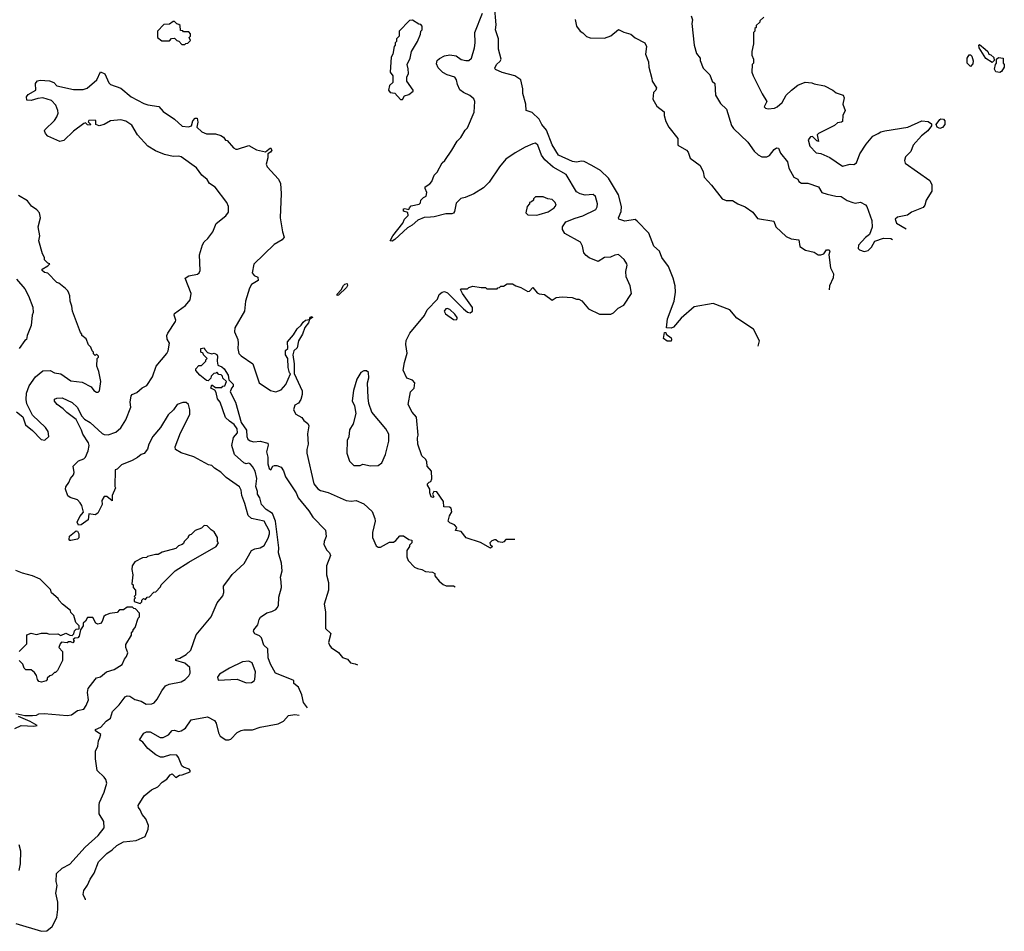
# Model space of a CAD drawing. Extents: x 2239805 to 2396427, y 665731 to 772158.
# Tile 264 of 326: x 2387004 to 2394700, y 695947 to 703075. Entities that reach past the tile are written whole.
import ezdxf

# ---------------------------------------------------------------- set-up
doc = ezdxf.new("R2010")
doc.units = 0

msp = doc.modelspace()

# ---------------------------------------------------------------- linework, layer by layer
at = {"layer": '0CON05XD'}
for points in [[(2392776.7, 700521.3), (2392785.7, 700565), (2392740, 700655), (2392610.7, 700740.7), (2392555, 700807.5), (2392425, 700855.7), (2392275, 700830.8), (2392175, 700740), (2392115, 700670), (2392095, 700662.5), (2392060, 700665), (2392068.1, 700735), (2392119.2, 700875), (2392129.2, 700945), (2392126.7, 700995), (2392110.6, 701055), (2392075.4, 701145.4), (2392023.8, 701215), (2392004, 701265), (2391961.4, 701305), (2391921.9, 701405), (2391829.7, 701499.7), (2391815, 701512), (2391735, 701500.8), (2391686.7, 701515), (2391683.8, 701525), (2391704.2, 701575.8), (2391709.2, 701615), (2391684.2, 701705), (2391607.1, 701835), (2391545, 701895.7), (2391476.2, 701935), (2391415, 701966), (2391395, 701969.2), (2391355, 701961.4), (2391325, 701967.1), (2391216.2, 702015), (2391167.3, 702097.3), (2391121.5, 702211.5), (2391086, 702255), (2391065, 702296.7), (2391009.3, 702349.3), (2390962.5, 702365), (2390959.2, 702415), (2390936.8, 702496.8), (2390937.1, 702535), (2390920, 702605), (2390875, 702636), (2390775, 702661.4), (2390722, 702685), (2390717.5, 702695), (2390730.6, 702725), (2390759.7, 702750.3), (2390766.7, 702765), (2390746.2, 702845), (2390746.2, 702925), (2390724.2, 702995), (2390727.1, 703035), (2390715.6, 703185)], [(2390874.5, 699010.6), (2390873.7, 699010), (2390805, 699010), (2390788.3, 698991.7), (2390775, 698987.5), (2390743, 698993), (2390727, 699007), (2390715, 699007.5), (2390695, 699000), (2390680, 698985), (2390681.7, 698971.7), (2390700, 698955), (2390685, 698942.5), (2390605, 698986.7), (2390495, 699022.5), (2390455, 699072.5), (2390411.7, 699081.7), (2390420, 699105), (2390402.5, 699125), (2390365, 699140), (2390353, 699153), (2390362.5, 699195), (2390383, 699227), (2390376.4, 699256.4), (2390363, 699263), (2390320, 699265), (2390317, 699307), (2390265, 699382.5), (2390240, 699385), (2390230, 699365), (2390240, 699345), (2390235, 699340), (2390220, 699345), (2390210, 699375), (2390210, 699405), (2390192.5, 699435), (2390192.5, 699445), (2390205, 699460), (2390216.4, 699463.6), (2390226.4, 699483.6), (2390222.5, 699545), (2390190, 699585), (2390186.4, 699616.4), (2390177.5, 699635), (2390146.7, 699665), (2390116.7, 699755), (2390113.3, 699805), (2390118, 699825), (2390106.4, 699966.4), (2390072.5, 700005), (2390040, 700065), (2390060, 700165), (2390087, 700193), (2390092.5, 700235), (2390075, 700257.5), (2390030.7, 700270.7), (2390002.5, 700335), (2390011.2, 700395), (2390033.9, 700466.1), (2390021.1, 700535), (2390023.8, 700566.2), (2390054.2, 700625), (2390168.8, 700761.2), (2390190, 700805), (2390269.1, 700890.9), (2390282.9, 700925), (2390305, 700944.4), (2390325, 700949.5), (2390348.2, 700938.2), (2390473.5, 700813.5), (2390505, 700788.5), (2390525, 700782.2), (2390544.4, 700795), (2390542.7, 700825), (2390464, 700935), (2390450, 700965), (2390455, 700970), (2390505, 700970), (2390515, 700980), (2390545, 700990), (2390611.7, 700981.7), (2390645, 700980), (2390655, 700970), (2390735, 700970), (2390741.7, 700978.3), (2390755, 700980), (2390765, 700990), (2390785, 700990), (2390815, 701010), (2390855, 701010), (2390883, 700993), (2390921.7, 700981.7), (2390975, 700950), (2390988.3, 700951.7), (2391015, 700980), (2391049.3, 700939.3), (2391065, 700931.2), (2391105, 700926), (2391165, 700882.5), (2391198.3, 700901.7), (2391245, 700907.5), (2391321.7, 700901.7), (2391355, 700890), (2391375, 700890), (2391397, 700877), (2391450, 700815), (2391535, 700772.5), (2391625, 700772.5), (2391645, 700782.5), (2391680.7, 700819.3), (2391726.4, 700843.6), (2391786.4, 700933.6), (2391776.2, 700995), (2391744, 701065), (2391742, 701105), (2391753.3, 701155), (2391750, 701165), (2391729.3, 701199.3), (2391685, 701238.8), (2391655, 701234), (2391621.7, 701218.3), (2391575, 701214.2), (2391525, 701183.8), (2391454.1, 701214.1), (2391431.7, 701231.7), (2391413.2, 701253.2), (2391403.1, 701303.1), (2391386.2, 701335), (2391263.9, 701403.9), (2391247.5, 701435), (2391247.5, 701455), (2391272.5, 701495), (2391345, 701524), (2391405, 701540), (2391508.3, 701591.7), (2391518.6, 701611.4), (2391519.2, 701635), (2391505, 701692.5), (2391487.5, 701707.5), (2391425, 701703.1), (2391385, 701713.1), (2391355, 701728.6), (2391275, 701864.2), (2391175, 701922.5), (2391108.6, 701978.6), (2391081.5, 702015), (2391055, 702093.3), (2391035, 702108.6), (2391015, 702105.5), (2390955, 702078.2), (2390876, 702035), (2390805, 701983.8), (2390753.3, 701925), (2390672.5, 701805), (2390629.3, 701760.7), (2390555, 701713.3), (2390486.4, 701683.6), (2390453, 701677), (2390415, 701640), (2390402.5, 701575), (2390395, 701562.5), (2390383, 701557), (2390335, 701557.5), (2390245, 701532.5), (2390215, 701530), (2390165, 701527.5), (2390115, 701506.7), (2390071.5, 701468.5), (2390035, 701446.2), (2389935, 701356.2), (2389915, 701343.8), (2389900, 701345), (2389920, 701385), (2390000, 701485), (2390012.5, 701515), (2390040, 701545), (2390038.3, 701568.3), (2390005, 701577.5), (2390003.8, 701595), (2390015, 701598.8), (2390045, 701590), (2390050, 701605), (2390065, 701620), (2390127, 701633), (2390137, 701643), (2390140, 701665), (2390160, 701685), (2390180, 701695), (2390187.5, 701725), (2390172.5, 701755), (2390173, 701767), (2390209.3, 701790.7), (2390225, 701810), (2390245, 701860), (2390267, 701883), (2390307.5, 701955), (2390327.5, 701975), (2390382.5, 702055), (2390423.9, 702126.1), (2390452.5, 702155), (2390485, 702210), (2390505, 702230), (2390557, 702353), (2390562.5, 702435), (2390552.5, 702455), (2390522, 702482), (2390472.5, 702505), (2390445, 702526.7), (2390425, 702567.5), (2390419.2, 702605), (2390404.5, 702624.5), (2390345, 702644.3), (2390312.3, 702662.3), (2390275, 702697.5), (2390260.7, 702730.7), (2390267.5, 702755), (2390285, 702772.5), (2390325, 702792.5), (2390365, 702800), (2390415, 702793.3), (2390454.4, 702764.4), (2390490, 702755), (2390515, 702755.8), (2390535, 702773.8), (2390559.4, 702855), (2390564.2, 702895), (2390561.2, 702975), (2390620.8, 703125)], [(2392252.5, 703105), (2392262.5, 703075), (2392257.5, 703045), (2392276.7, 702875), (2392295, 702810), (2392322.5, 702775), (2392322.5, 702755), (2392347.5, 702695), (2392397.5, 702645), (2392417.5, 702595), (2392437.5, 702575), (2392442.5, 702485), (2392480.7, 702420.7), (2392527.5, 702375), (2392567.7, 702247.7), (2392584.1, 702224.1), (2392695, 702117.5), (2392745, 702047.5), (2392777, 702017), (2392805, 702002.5), (2392843, 702003), (2392865, 702012.5), (2392900.7, 702059.3), (2392918.3, 702071.7), (2392935, 702070), (2392951.7, 702031.7), (2393005, 701962.5), (2393016, 701915), (2393055, 701842.5), (2393085, 701827.5), (2393095, 701810), (2393115, 701797.5), (2393165, 701796), (2393248.3, 701768.3), (2393273.3, 701725), (2393315, 701710), (2393383.9, 701693.9), (2393425, 701691.9), (2393470.7, 701660.7), (2393515, 701644.4), (2393535, 701641.4), (2393575, 701648.1), (2393615, 701628.1), (2393626.5, 701615), (2393665.5, 701505), (2393668, 701452), (2393645.6, 701394.4), (2393615, 701371.2), (2393559.3, 701310.7), (2393557, 701287), (2393567.5, 701275), (2393605, 701262.5), (2393635, 701270), (2393662.9, 701295), (2393687.5, 701342.5), (2393755, 701367.8), (2393812.9, 701362.9), (2393827, 701355.5)], [(2392820, 703095), (2392790, 703065), (2392790, 703055), (2392761.7, 703028.3), (2392760, 703015), (2392750, 703005), (2392750, 702985), (2392740, 702975), (2392740, 702885), (2392726.7, 702825), (2392727, 702797), (2392740, 702765), (2392740, 702735), (2392730, 702725), (2392727.5, 702665), (2392736, 702635), (2392808.5, 702495), (2392844.2, 702435), (2392823.3, 702393.3), (2392833, 702383), (2392855, 702377.5), (2392905, 702383.3), (2392925, 702392.5), (2392963, 702427), (2392994.1, 702485.9), (2393036.1, 702523.9), (2393085, 702563.8), (2393143.9, 702586.1), (2393195, 702582.5), (2393213.6, 702573.6), (2393295, 702557.5), (2393360, 702525), (2393385, 702502.5), (2393440, 702485), (2393447.5, 702465), (2393437.5, 702415), (2393456.7, 702365), (2393437.5, 702325), (2393435, 702280), (2393427, 702273), (2393395, 702267.5), (2393373.6, 702246.4), (2393247.5, 702185), (2393237.5, 702175), (2393247.5, 702122.5), (2393235, 702127.5), (2393201.7, 702161.7), (2393185, 702160), (2393167.5, 702135), (2393180, 702085), (2393230, 702035), (2393265, 702027.5), (2393336.1, 701996.1), (2393435, 701928.8), (2393494.1, 701945.9), (2393525, 701943.8), (2393543.9, 701956.1), (2393571.4, 702025), (2393619.5, 702100.5), (2393672.5, 702165), (2393714, 702186), (2393735, 702198.8), (2393765, 702206.2), (2393945, 702234), (2394055, 702283.3), (2394105, 702280), (2394131.7, 702261.7), (2394130, 702245), (2394102.5, 702205), (2394052.3, 702167.7), (2393986.4, 702093.6), (2393970, 702045), (2393928.3, 702001.7), (2393919.2, 701975), (2393925, 701953.8), (2394117.4, 701817.4), (2394134.3, 701784.3), (2394133.8, 701735), (2394088.6, 701665), (2394078.6, 701625), (2394065, 701607.5), (2393975, 701568.9), (2393944, 701546), (2393865, 701531.2), (2393846.7, 701515), (2393857.5, 701485), (2393931.9, 701438.8)], [(2388295, 702880), (2388301.7, 702888.3), (2388318.3, 702891.7), (2388338.3, 702911.7), (2388330, 702935), (2388340, 702945), (2388340, 702965), (2388325, 702980), (2388285, 702980), (2388278.3, 702988.3), (2388261.7, 702991.7), (2388258.3, 703028.3), (2388248.3, 703038.3), (2388231.7, 703041.7), (2388215, 703060), (2388205, 703060), (2388175, 703040), (2388131.7, 703038.3), (2388080, 702985), (2388080, 702935), (2388115, 702910), (2388175, 702910), (2388191.7, 702928.3), (2388215, 702930), (2388231.7, 702911.7), (2388248.3, 702908.3), (2388271.7, 702881.7), (2388295, 702880)], [(2389995, 702450), (2390011.7, 702478.3), (2390045, 702490), (2390080, 702515), (2390080, 702525), (2390030, 702595), (2390030, 702625), (2390042.5, 702655), (2390041.7, 702691.7), (2390032.5, 702725), (2390056.7, 702775), (2390067.5, 702825), (2390112.5, 702905), (2390137, 702963), (2390140, 702985), (2390150, 702995), (2390150, 703025), (2390138.3, 703038.3), (2390125, 703040), (2390075, 703070), (2390051.7, 703068.3), (2389970, 702985), (2389970, 702945), (2389950, 702925), (2389950, 702905), (2389940, 702895), (2389940, 702875), (2389930, 702865), (2389920, 702805), (2389908.3, 702781.7), (2389900, 702665), (2389920, 702635), (2389920, 702585), (2389895, 702560), (2389887.5, 702525), (2389900, 702505), (2389935, 702500), (2389981.7, 702451.7), (2389995, 702450)], [(2391346.4, 703076.4), (2391356.7, 703025), (2391384.1, 702984.1), (2391405, 702972.5), (2391433.9, 702943.9), (2391463.9, 702933.9), (2391575, 702930), (2391625, 702950), (2391685, 702997.5), (2391725, 702977.5), (2391780.7, 702960.7), (2391815, 702932.5), (2391890, 702895), (2391903.3, 702865), (2391896.2, 702805), (2391918.8, 702745), (2391921.2, 702705), (2391946.2, 702615), (2391946.7, 702595), (2391981.7, 702541.7), (2391977.5, 702525), (2391957.5, 702505), (2391953.9, 702453.9), (2391985, 702400), (2392042.5, 702355), (2392042.5, 702325), (2392055, 702280), (2392077.5, 702235), (2392147.5, 702145), (2392147.5, 702095), (2392216.7, 702055), (2392229.5, 702039.5), (2392245, 701992.5), (2392322.5, 701935), (2392346.2, 701885), (2392353.9, 701843.9), (2392412.3, 701782.3), (2392493.8, 701675), (2392525, 701661.2), (2392575, 701660), (2392617.5, 701635), (2392675, 701612), (2392735, 701568.8), (2392770.5, 701520.5), (2392898.3, 701498.3), (2392913.3, 701455), (2392995, 701380.8), (2393035, 701362.5), (2393095, 701352.5), (2393101.7, 701301.7), (2393145, 701273.8), (2393215, 701257.5), (2393245, 701237.5), (2393265, 701237.5), (2393290, 701245), (2393310, 701275), (2393330, 701275), (2393336.2, 701266.2), (2393328.8, 701235), (2393341.9, 701135), (2393365, 701086.7), (2393362.4, 701057.6), (2393334.3, 700995), (2393331.9, 700962.3)], [(2394605, 702740), (2394555, 702772.5), (2394502.5, 702855), (2394500, 702875), (2394505, 702880), (2394550, 702845), (2394570, 702825), (2394580, 702805), (2394595, 702800), (2394618.3, 702778.3), (2394620, 702755), (2394605, 702740)], [(2394435, 702710), (2394410, 702735), (2394410, 702775), (2394425, 702800), (2394435, 702800), (2394445, 702790), (2394457, 702753), (2394455, 702730), (2394435, 702710)], [(2394665, 702662.5), (2394635, 702667.5), (2394623, 702687), (2394630, 702725), (2394640, 702735), (2394640, 702765), (2394655, 702780), (2394690, 702775), (2394690, 702735), (2394700, 702725), (2394700, 702705), (2394679.3, 702670.7), (2394665, 702662.5)], [(2386975, 696008.8), (2387175, 695946.7), (2387215, 695950), (2387256.7, 695985), (2387293.3, 696055), (2387303, 696117), (2387303.3, 696175), (2387286.7, 696245), (2387297.5, 696305), (2387290, 696335), (2387291.7, 696398.3), (2387335, 696440), (2387395, 696472.5), (2387515.8, 696604.2), (2387618.8, 696695), (2387664, 696756), (2387661.2, 696805), (2387626.2, 696865), (2387626, 696935), (2387628, 696955), (2387665.5, 697034.5), (2387685.8, 697105.8), (2387678, 697135), (2387665, 697153.3), (2387610, 697205), (2387596.2, 697295), (2387596.2, 697355), (2387616, 697395), (2387620, 697435), (2387629.3, 697459.3), (2387638.8, 697485), (2387597.5, 697515), (2387597.5, 697525), (2387638.3, 697541.7), (2387681.3, 697588.7), (2387715, 697613.8), (2387729.2, 697665), (2387782.4, 697717.6), (2387829.7, 697780.3), (2387843.1, 697786.9), (2387865, 697785.7), (2387905, 697759.2), (2387953.8, 697745), (2387992.6, 697722.6), (2388035.7, 697724.3), (2388055, 697733.8), (2388079.1, 697760.9), (2388115, 697827.5), (2388145, 697866.7), (2388171.7, 697878.3), (2388265, 697896.7), (2388296.7, 697915), (2388326.4, 697943.6), (2388337.5, 697965), (2388335, 698010), (2388295, 698042.5), (2388225, 698063.3), (2388223.3, 698075), (2388255, 698082.5), (2388305, 698111.2), (2388342.5, 698145), (2388382.5, 698265), (2388500, 698405), (2388547.5, 698515), (2388590.7, 698569.3), (2388600, 698595), (2388596.7, 698645), (2388631.2, 698688.8), (2388665, 698737.5), (2388758.3, 698821.7), (2388816.7, 698925), (2388843, 698937), (2388885, 698944), (2388915, 698963.8), (2388945, 699020), (2388956.5, 699055), (2388956.5, 699075), (2388915, 699152.5), (2388815, 699175.8), (2388789.1, 699199.1), (2388765, 699292.5), (2388740.6, 699355), (2388734.2, 699395), (2388721.2, 699421.2), (2388617.5, 699495), (2388576.4, 699536.4), (2388527, 699567), (2388505, 699590), (2388480, 699595), (2388365, 699656.7), (2388265, 699687.5), (2388222.5, 699715), (2388220, 699735), (2388260, 699845), (2388333, 699987), (2388333.3, 700025), (2388322.5, 700065), (2388305, 700082.5), (2388279.3, 700080.7), (2388235, 700066.7), (2388206.7, 700025), (2388163.8, 699985), (2388103.8, 699885), (2388043.8, 699815), (2388013.3, 699755), (2388002.5, 699717.5), (2387976.4, 699683.6), (2387952.5, 699675), (2387925, 699651.2), (2387882.7, 699627.3), (2387800, 699595), (2387765, 699560), (2387750, 699555), (2387747.5, 699425), (2387752.5, 699415), (2387727.5, 699355), (2387727, 699313), (2387686.2, 699346.2), (2387664.2, 699345.8), (2387646.7, 699315), (2387647.5, 699285), (2387614.1, 699215.9), (2387595, 699203.8), (2387545, 699210), (2387540, 699165), (2387485.7, 699124.3), (2387465, 699121.2), (2387453.1, 699145), (2387475, 699191.2), (2387503.3, 699225), (2387490, 699275), (2387477.8, 699297.8), (2387455, 699320), (2387398.3, 699338.3), (2387380.7, 699350.7), (2387361.2, 699405), (2387365, 699422.5), (2387388, 699455), (2387401.7, 699488.3), (2387423.6, 699516.4), (2387428.8, 699535), (2387422, 699585), (2387442.5, 699605), (2387465, 699626.7), (2387505, 699641.2), (2387518, 699655), (2387538.8, 699705), (2387547.5, 699745), (2387542.5, 699765), (2387496.7, 699835), (2387488, 699865), (2387445, 699947.5), (2387373.2, 700003.2), (2387345, 700033.3), (2387296.7, 700065), (2387275, 700092.5), (2387275, 700107.5), (2387293.9, 700116.1), (2387335, 700118), (2387415, 700082.9), (2387454.2, 700045), (2387490, 699975), (2387510.9, 699950.9), (2387556.2, 699925), (2387648.3, 699838.3), (2387665, 699830.6), (2387695, 699830), (2387755, 699850.9), (2387795, 699884.2), (2387832.7, 699945), (2387872.5, 700045), (2387868, 700085), (2387876.2, 700135), (2387883.8, 700145), (2387919.8, 700160.2), (2387962.7, 700197.3), (2387997.5, 700215), (2388042.5, 700282.5), (2388070, 700365), (2388154.1, 700465.9), (2388163.8, 700485), (2388175.8, 700545), (2388156.8, 700576.8), (2388154.4, 700605), (2388161.4, 700625), (2388221.4, 700715), (2388224.3, 700725), (2388211.5, 700765), (2388213.1, 700776.9), (2388300.9, 700839.1), (2388336.9, 700885), (2388344.4, 700935), (2388298.8, 701055), (2388325, 701072.5), (2388394.6, 701085.4), (2388408.1, 701095), (2388414.5, 701115), (2388410, 701235), (2388432.5, 701315), (2388445, 701338.8), (2388475, 701363.8), (2388514.2, 701415), (2388539.7, 701480.3), (2388615, 701540), (2388635, 701570), (2388636.7, 701615), (2388622.5, 701645), (2388532.5, 701765), (2388486.7, 701795), (2388468.8, 701825), (2388428.8, 701858.8), (2388385.5, 701915.5), (2388265, 702002.5), (2388245, 702008.1), (2388204.1, 702004.1), (2388135, 702021.2), (2388065, 702048.6), (2388005.7, 702085.7), (2387924.3, 702174.3), (2387880.3, 702250.3), (2387835, 702281.4), (2387795, 702292), (2387715, 702283.8), (2387665, 702254.4), (2387625, 702246.2), (2387600, 702255), (2387600, 702285), (2387595, 702290), (2387545, 702287.5), (2387540, 702275), (2387558.3, 702258.3), (2387555, 702250), (2387535, 702252.5), (2387517.5, 702267.5), (2387505, 702262.5), (2387425.8, 702204.2), (2387350.3, 702129.7), (2387318.8, 702121.2), (2387225, 702164), (2387205, 702186.2), (2387197.5, 702205), (2387200.8, 702215), (2387275, 702287.5), (2387294.5, 702315.5), (2387304.2, 702345), (2387302, 702365), (2387285.7, 702405.7), (2387252.7, 702442.7), (2387185, 702464), (2387145, 702460), (2387095, 702443.8), (2387060, 702445), (2387058.3, 702471.7), (2387070.7, 702489.3), (2387130, 702525), (2387127.5, 702575), (2387132.5, 702585), (2387143.9, 702596.1), (2387165, 702603.3), (2387236.1, 702596.1), (2387270, 702585), (2387295, 702557.5), (2387425, 702528.8), (2387500.7, 702529.3), (2387530.7, 702539.3), (2387605.9, 702604.1), (2387635, 702666.7), (2387670.5, 702650.5), (2387701.7, 702581.7), (2387715, 702567.5), (2387795, 702540), (2387875, 702472.5), (2387975, 702420), (2388005, 702408.8), (2388092.5, 702395), (2388126.1, 702356.1), (2388215, 702296.2), (2388275, 702242), (2388323.9, 702236.1), (2388346.2, 702243.8), (2388357.5, 702285), (2388375, 702303.8), (2388392.5, 702305), (2388396.2, 702273.8), (2388390, 702235), (2388427, 702197), (2388463, 702183), (2388535, 702182.5), (2388575, 702170), (2388596.4, 702156.4), (2388613.6, 702133.6), (2388625, 702130), (2388675, 702072.5), (2388693.6, 702063.6), (2388707, 702063), (2388795, 702092.5), (2388855, 702057.5), (2388925, 702042.5), (2388965, 702073.3), (2388973.8, 702055), (2388965, 702040), (2388943, 702027), (2388943.8, 701995), (2388930, 701945), (2388937.5, 701925), (2389027.3, 701827.3), (2389043.6, 701793.6), (2389048.8, 701715), (2389040, 701525), (2389057.5, 701415), (2389072.5, 701375), (2389056.1, 701353.9), (2388994.1, 701315.9), (2388835, 701162.5), (2388820, 701095), (2388835.9, 701075.9), (2388865, 701062.5), (2388868, 701035), (2388816.7, 701003.3), (2388800, 700975), (2388770, 700875), (2388762, 700795), (2388686.9, 700665)], [(2394195, 702223.8), (2394174.1, 702234.1), (2394166.7, 702255), (2394195, 702293.8), (2394205, 702298.8), (2394225, 702296.7), (2394234.2, 702284.2), (2394235.8, 702255), (2394217.9, 702232.1), (2394195, 702223.8)], [(2387387, 700937), (2387380, 700955), (2387363, 700973), (2387310, 701015), (2387295, 701020), (2387225, 701092.5), (2387198.3, 701098.3), (2387180, 701115), (2387180, 701125), (2387225, 701150), (2387240, 701165), (2387225, 701170), (2387198.3, 701198.3), (2387197.5, 701215), (2387182.5, 701245), (2387152.5, 701345), (2387162.5, 701385), (2387147.5, 701455), (2387167.5, 701525), (2387160, 701565), (2387138.3, 701588.3), (2387097, 701617), (2387065, 701657.5), (2386995, 701700)], [(2391045, 701547.5), (2391065, 701552.5), (2391135, 701573.3), (2391182.5, 701605), (2391196.7, 701625), (2391190, 701645), (2391165, 701670), (2391133, 701673), (2391095, 701690), (2391035, 701690), (2391020, 701675), (2391020, 701665), (2391005, 701650), (2390990, 701645), (2390990, 701635), (2390970, 701615), (2390960, 701565), (2390975, 701550), (2391045, 701547.5)], [(2386980, 701045), (2387045, 700970), (2387073.3, 700915), (2387107, 700827), (2387110, 700785), (2387102.5, 700765), (2387093.3, 700685), (2387062.5, 700605), (2387057.5, 700575), (2387043.6, 700566.4), (2387000, 700505)], [(2386978.3, 700008.3), (2387029.3, 699969.3), (2387048.3, 699908.3), (2387103.9, 699863.9), (2387171.7, 699791.7), (2387201.7, 699788.3), (2387232.5, 699815), (2387226.7, 699855), (2387206.7, 699885), (2387103.9, 699983.9), (2387061.2, 700071.2), (2387053.9, 700106.1), (2387056.2, 700155), (2387078.8, 700211.2), (2387128.8, 700281.2), (2387185, 700330), (2387241.7, 700331.7), (2387275, 700312.5), (2387325, 700306.7), (2387405, 700251.1), (2387491.7, 700241.7), (2387563, 700203), (2387583.3, 700175), (2387605, 700163.3), (2387617, 700163), (2387627, 700173), (2387638, 700245), (2387622.5, 700325), (2387607.5, 700365), (2387610, 700425), (2387620, 700435), (2387620, 700445), (2387605, 700460), (2387595, 700450), (2387581.7, 700461.7), (2387580, 700475), (2387570, 700485), (2387560, 700515), (2387543, 700533), (2387525, 700580), (2387490, 700605), (2387490, 700615), (2387478.3, 700628.3), (2387417.5, 700795), (2387412.5, 700835), (2387397.5, 700875), (2387396.4, 700916.4), (2387387, 700937)], [(2389485, 700917.5), (2389485, 700930), (2389516.2, 700963.8), (2389533.8, 700996.2), (2389545, 701007.5), (2389562.5, 701012.5), (2389566, 700996), (2389559.8, 700980.2), (2389495, 700920), (2389485, 700917.5)], [(2390415, 700727.1), (2390422.9, 700735), (2390422.5, 700745), (2390405, 700771.8), (2390365, 700808.9), (2390345, 700817.3), (2390334, 700815), (2390322.9, 700795), (2390332.5, 700775), (2390395, 700729.4), (2390415, 700727.1)], [(2388686.9, 700665), (2388683.7, 700633.7), (2388708, 700575), (2388712.9, 700545), (2388710, 700505), (2388718.1, 700465), (2388735, 700446.9), (2388825.7, 700385), (2388876.2, 700235), (2388964.3, 700174.3), (2389006.1, 700163.9), (2389048.3, 700181.7), (2389085, 700222.5), (2389120, 700305), (2389113, 700313), (2389103.3, 700355), (2389100, 700425), (2389082.5, 700455), (2389083, 700487), (2389100, 700505), (2389097.5, 700555), (2389145, 700610), (2389172, 700658), (2389205, 700686.7), (2389219.2, 700710.8), (2389237.5, 700725), (2389270, 700730), (2389275, 700750), (2389290, 700755), (2389292.5, 700745), (2389270, 700730), (2389261.2, 700705), (2389232.5, 700667.5), (2389214, 700616), (2389182.5, 700565), (2389171.7, 700508.3), (2389146.7, 700485), (2389140, 700455), (2389148.8, 700385), (2389148.3, 700308.3), (2389196.7, 700206.7), (2389213, 700173), (2389213.3, 700145), (2389202.5, 700105), (2389183, 700077), (2389155, 700060), (2389143.3, 700025), (2389161.7, 699991.7), (2389210, 699965), (2389225, 699940), (2389256.4, 699916.4), (2389265, 699900), (2389253, 699837), (2389259.2, 699755), (2389248.8, 699715), (2389248.8, 699685), (2389302, 699445), (2389335, 699406.7), (2389354.1, 699394.1), (2389415, 699378.8), (2389556.1, 699316.1), (2389595, 699310.8), (2389635, 699315.8), (2389695, 699290), (2389758.8, 699228.8), (2389780, 699175), (2389783.3, 699155), (2389762.5, 699065), (2389762.5, 699025), (2389791.7, 698961.7), (2389805, 698950), (2389825, 698950), (2389895, 698990), (2389925, 698990), (2389945, 699002.5), (2389975, 699040), (2390005, 699040), (2390045, 699010), (2390070, 699005), (2390070, 698985), (2390050, 698965), (2390050, 698955), (2390030, 698925), (2390030, 698875), (2390040, 698845), (2390090, 698795), (2390113, 698783), (2390147, 698777), (2390175, 698760), (2390230, 698755), (2390250, 698745), (2390250, 698725), (2390282.5, 698685), (2390315, 698657.5), (2390337, 698647), (2390395, 698648.8), (2390407.2, 698639.5)], [(2392095, 700560), (2392065, 700562.5), (2392035, 700582.5), (2392045, 700630), (2392055, 700630), (2392057.5, 700615), (2392095, 700587.5), (2392100, 700575), (2392095, 700560)], [(2389253.5, 697693), (2389223.3, 697735), (2389209.2, 697795), (2389183.8, 697855), (2389147.5, 697885), (2389146.7, 697905), (2389140.7, 697910.7), (2389003.8, 697965), (2388964.2, 698035), (2388945.8, 698085), (2388944.2, 698154.2), (2388913.3, 698185), (2388895, 698242.5), (2388877.7, 698257.7), (2388841.7, 698271.7), (2388830.7, 698290.7), (2388833.3, 698305), (2388865.9, 698344.1), (2388875.9, 698384.1), (2388887.3, 698402.7), (2388935, 698437.5), (2388975, 698447.5), (2389005, 698462.5), (2389016.7, 698475), (2389026, 698495), (2389030.7, 698559.3), (2389050.8, 698635), (2389049.1, 698679.1), (2389043.5, 698715), (2389055.6, 698765), (2389051.1, 698825), (2389027.5, 698905), (2389030.8, 698945), (2389003.8, 699153.8), (2388979.4, 699215), (2388929.4, 699245), (2388893.3, 699285), (2388880, 699335), (2388863.3, 699365), (2388863.3, 699385), (2388850.8, 699425), (2388856.7, 699486.7), (2388843.8, 699545), (2388825, 699582.5), (2388805, 699603.3), (2388795, 699606.7), (2388775, 699601.2), (2388755, 699608.8), (2388683.3, 699675), (2388661.2, 699745), (2388675, 699807.5), (2388707.5, 699845), (2388703.8, 699875), (2388680.9, 699910.9), (2388643.3, 699935), (2388614, 699965), (2388571.2, 700085), (2388550.5, 700110.5), (2388538.8, 700158.8), (2388528.3, 700178.3), (2388497.5, 700195), (2388505, 700220), (2388535, 700200), (2388585, 700200), (2388591.7, 700208.3), (2388608.3, 700211.7), (2388620, 700245), (2388591.7, 700271.7), (2388588.3, 700288.3), (2388578.3, 700298.3), (2388561.7, 700301.7), (2388545, 700320), (2388538.3, 700311.7), (2388521.7, 700308.3), (2388501.7, 700288.3), (2388498.3, 700271.7), (2388478.3, 700251.7), (2388465, 700252.5), (2388413.3, 700295), (2388381.7, 700331.7), (2388380, 700345), (2388405, 700370), (2388425, 700370), (2388460, 700405), (2388460, 700415), (2388470, 700425), (2388440, 700455), (2388438.3, 700468.3), (2388420, 700475), (2388420, 700505), (2388445, 700510), (2388450, 700495), (2388471.7, 700471.7), (2388505, 700462.5), (2388525, 700467.5), (2388545, 700457.5), (2388551.2, 700445), (2388546.7, 700405), (2388552.5, 700372.5), (2388585, 700360), (2388602.5, 700345), (2388632.5, 700295), (2388640, 700260), (2388672.5, 700225), (2388671.7, 700208.3), (2388660, 700195), (2388650, 700165), (2388690, 700085), (2388736, 699926), (2388778, 699865), (2388780, 699815), (2388786.7, 699795), (2388805, 699781.2), (2388833.9, 699773.9), (2388885, 699778), (2388942.5, 699762.5), (2388947, 699747), (2388934, 699695), (2388942.5, 699655), (2388942.7, 699602.7), (2388953.3, 699565), (2388966.1, 699553.9), (2388982.5, 699585), (2388995, 699588.8), (2389015, 699588), (2389046.7, 699575), (2389065, 699547.5), (2389081.3, 699501.3), (2389165.6, 699375), (2389180, 699335), (2389265, 699234.2), (2389294.6, 699184.6), (2389393.9, 699083.9), (2389398.8, 699035), (2389383.3, 698995), (2389380.7, 698970.7), (2389405.9, 698925.9), (2389426.2, 698905), (2389433.8, 698885), (2389401.4, 698805), (2389401.1, 698735), (2389417.8, 698675), (2389418.5, 698615), (2389384.4, 698505), (2389395.6, 698445), (2389394.4, 698315), (2389437.1, 698275), (2389418.6, 698205), (2389424.5, 698184.5), (2389439.2, 698165), (2389495, 698126.9), (2389528.3, 698088.3), (2389567.5, 698075), (2389590, 698045), (2389625, 698038.8), (2389644.1, 698030.8)], [(2389745, 699587.5), (2389805, 699590), (2389835, 699610), (2389862.5, 699675), (2389890.7, 699779.3), (2389888.8, 699835), (2389866.7, 699875), (2389757.5, 700005), (2389732.5, 700075), (2389727, 700117), (2389722.5, 700235), (2389732.5, 700275), (2389730, 700315), (2389715, 700330), (2389695, 700330), (2389670, 700315), (2389640, 700265), (2389612.5, 700175), (2389602.5, 700095), (2389620, 700055), (2389632.5, 699995), (2389610, 699915), (2389583, 699867), (2389577, 699813), (2389562.5, 699785), (2389560, 699685), (2389581.7, 699621.7), (2389615, 699590), (2389665, 699590), (2389685, 699600), (2389745, 699587.5)], [(2387945, 698510), (2387958.3, 698521.7), (2387960, 698535), (2387971.7, 698548.3), (2387988.3, 698541.7), (2388001.7, 698558.3), (2388018.3, 698561.7), (2388051.7, 698598.3), (2388068.3, 698601.7), (2388105, 698640), (2388110, 698655), (2388220, 698765), (2388326.4, 698833.6), (2388540, 698955), (2388557.5, 698985), (2388550, 698995), (2388550, 699025), (2388525, 699070), (2388500, 699085), (2388468.3, 699118.3), (2388445, 699120), (2388425, 699100), (2388375, 699080), (2388345, 699050), (2388330, 699045), (2388320, 699035), (2388320, 699025), (2388290, 698995), (2388285, 698980), (2388275, 698970), (2388245, 698960), (2388225, 698940), (2388118.3, 698911.7), (2388087, 698893), (2388065, 698892.5), (2388003, 698877), (2387995, 698870), (2387965, 698867.5), (2387903.6, 698836.4), (2387882.5, 698805), (2387880, 698775), (2387887.5, 698735), (2387880, 698665), (2387890, 698655), (2387890, 698635), (2387910, 698615), (2387910, 698575), (2387900, 698565), (2387910, 698555), (2387900, 698545), (2387900, 698525), (2387945, 698510)], [(2387395, 699002.5), (2387390, 699010), (2387393.4, 699036.6), (2387445, 699078.8), (2387455, 699076.7), (2387466, 699055), (2387466.1, 699023.9), (2387455.7, 699014.3), (2387405, 699003.3), (2387395, 699002.5)], [(2387000, 698135), (2387060, 698195), (2387060, 698265), (2387095, 698277.5), (2387135, 698267.5), (2387175, 698276.7), (2387215, 698277.5), (2387235, 698270), (2387302.5, 698272.5), (2387325, 698260), (2387365, 698277.5), (2387395, 698262.5), (2387415, 698260), (2387428.3, 698271.7), (2387433, 698297), (2387445, 698310), (2387468.3, 698311.7), (2387470, 698335), (2387441.7, 698361.7), (2387427, 698417), (2387405, 698440), (2387400, 698455), (2387340, 698505), (2387310, 698535), (2387305, 698550), (2387253.6, 698593.6), (2387245, 698620), (2387165, 698700), (2387105, 698727.5), (2387025, 698747.5), (2386975, 698767.5)], [(2386975, 697650), (2387043.3, 697633.3), (2387105, 697633.3), (2387135, 697637.5), (2387155, 697647.5), (2387195, 697650), (2387375, 697633.3), (2387409.5, 697640.5), (2387455, 697672.5), (2387505, 697683.3), (2387525, 697712.5), (2387543, 697757), (2387533.3, 697815), (2387540, 697845), (2387593.6, 697916.4), (2387605, 697927.5), (2387635, 697936.7), (2387683.9, 697976.1), (2387742.5, 697995), (2387805, 698032.5), (2387823.3, 698075), (2387840, 698095), (2387850, 698125), (2387833.3, 698165), (2387835, 698190), (2387877, 698263), (2387878.3, 698281.7), (2387890, 698295), (2387890, 698305), (2387907, 698323), (2387930, 698395), (2387940, 698405), (2387940, 698435), (2387908.3, 698468.3), (2387895, 698470), (2387885, 698480), (2387845, 698480), (2387815, 698460), (2387785, 698460), (2387765, 698440), (2387708.3, 698431.7), (2387675, 698420), (2387661.7, 698408.3), (2387648.3, 698368.3), (2387635, 698352.5), (2387615, 698347.5), (2387600, 698355), (2387575, 698400), (2387535, 698400), (2387519.3, 698370.7), (2387500, 698355), (2387500, 698335), (2387480, 698305), (2387470, 698255), (2387458.3, 698241.7), (2387435, 698240), (2387421.7, 698228.3), (2387430, 698215), (2387418.3, 698201.7), (2387405, 698210), (2387385, 698210), (2387375, 698202.5), (2387331.7, 698208.3), (2387320, 698195), (2387310, 698165), (2387340, 698135), (2387337.5, 698065), (2387300, 697985), (2387285, 697970), (2387275, 697970), (2387255, 697950), (2387240, 697945), (2387220, 697925), (2387220, 697915), (2387210, 697905), (2387175, 697893.8), (2387155, 697898.8), (2387143.3, 697915), (2387136.1, 697946.1), (2387119.3, 697969.3), (2387095, 697990), (2387051.7, 697991.7), (2387040, 698005), (2387030, 698035), (2387000, 698065)], [(2388775, 697890), (2388815, 697892), (2388837.5, 697905), (2388843.3, 697915), (2388846.7, 697975), (2388822.5, 698045), (2388795, 698060), (2388746.1, 698053.9), (2388645, 698003.3), (2388565, 697957.5), (2388550, 697935), (2388555, 697910), (2388705, 697918.8), (2388775, 697890)], [(2386965, 697532.5), (2387015, 697556.7), (2387115, 697550), (2387140, 697555), (2387086.9, 697586.9), (2386995, 697627.5)], [(2387519.7, 696193), (2387519.2, 696195), (2387501.1, 696235), (2387505, 696266.2), (2387533.7, 696306.3), (2387554.4, 696355), (2387585, 696401.2), (2387620.7, 696489.3), (2387685, 696554.4), (2387727, 696583), (2387762.7, 696617.3), (2387814.6, 696645.4), (2387915, 696658), (2387985, 696687.5), (2388008.8, 696745), (2388011.2, 696775), (2387989.2, 696825), (2387961.3, 696861.3), (2387946, 696896), (2387932.5, 696915), (2387930.7, 696929.3), (2387977.5, 697005), (2388035, 697052.5), (2388085, 697077.5), (2388117, 697113), (2388155, 697137.5), (2388180.7, 697169.3), (2388195, 697177.5), (2388225, 697150), (2388253, 697167), (2388275, 697170), (2388337.5, 697195), (2388337.5, 697205), (2388327.5, 697215), (2388285, 697230), (2388271.2, 697241.2), (2388246.6, 697306.6), (2388232.5, 697325), (2388183, 697327), (2388125, 697309.2), (2388105, 697309.2), (2388067.9, 697327.9), (2388005, 697375.8), (2387966.4, 697426.4), (2387940, 697445), (2387973.8, 697495), (2387995, 697506.5), (2388025, 697506.5), (2388103.2, 697463.2), (2388125, 697462), (2388166.8, 697483.2), (2388195, 697516.7), (2388215, 697518.8), (2388245, 697510), (2388267.5, 697515), (2388300, 697535), (2388345, 697600), (2388473, 697623), (2388527.5, 697595), (2388540, 697575), (2388557.7, 697497.7), (2388571.7, 697471.7), (2388614.1, 697444.1), (2388640, 697445), (2388655, 697450), (2388705, 697500), (2388735, 697517.5), (2388757, 697523), (2388825, 697523.3), (2388885, 697543.8), (2389025, 697570), (2389065, 697590), (2389105, 697633.3), (2389155, 697641.2), (2389187.7, 697636)], [(2386997.5, 696625), (2387010, 696575), (2387007.5, 696475), (2386997, 696423)]]:
    msp.add_lwpolyline(points, dxfattribs=at)

doc.saveas('drawing.dxf')
